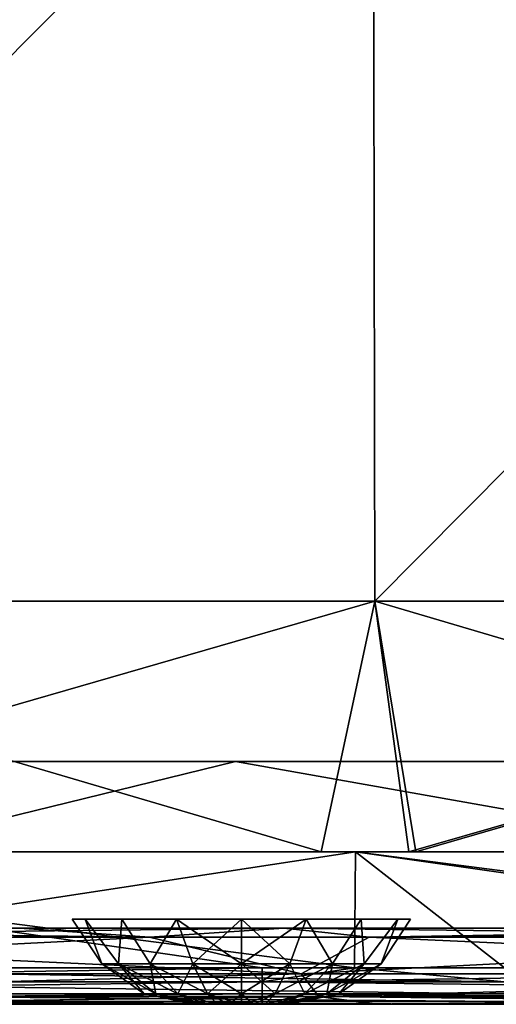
# Model space of a CAD drawing. Header units: millimetres. Extents: x -125 to 125, y -4 to 53.
# Tile 262 of 446: x 25.09 to 31.35, y -2 to 10.92. Entities that reach past the tile are written whole.
import ezdxf

# ---------------------------------------------------------------- set-up
doc = ezdxf.new("R2010")
doc.units = ezdxf.units.MM
doc.header["$LTSCALE"] = 65.185185
for name, color, linetype in [('1', 7, 'CONTINUOUS'), ('14', 7, 'CONTINUOUS'), ('18', 7, 'CONTINUOUS'), ('2', 7, 'CONTINUOUS'), ('20', 7, 'CONTINUOUS'), ('202', 7, 'CONTINUOUS'), ('203', 7, 'CONTINUOUS'), ('204', 7, 'CONTINUOUS'), ('205', 7, 'CONTINUOUS'), ('207', 7, 'CONTINUOUS'), ('209', 7, 'CONTINUOUS'), ('211', 7, 'CONTINUOUS'), ('257', 7, 'CONTINUOUS'), ('258', 7, 'CONTINUOUS'), ('4', 7, 'CONTINUOUS'), ('505', 7, 'CONTINUOUS'), ('507', 7, 'CONTINUOUS'), ('509', 7, 'CONTINUOUS'), ('6', 7, 'CONTINUOUS')]:
    doc.layers.add(name, color=color, linetype=linetype)

msp = doc.modelspace()

# ---------------------------------------------------------------- linework, layer by layer
at = {"layer": '1', "color": 7, "linetype": 'CONTINUOUS'}
for points in [[(27.233, -2, 124.334), (16.328, -2, 124.334), (21.286, -2, 122.358), (27.233, -2, 124.334)], [(19.512, -2, -124.334), (27.233, -2, -124.334), (21.185, -2, -122.358), (19.512, -2, -124.334)], [(21.185, -2, -122.358), (27.233, -2, -124.334), (29.722, -2, -122.375), (21.185, -2, -122.358)], [(29.783, -2, 122.375), (27.233, -2, 124.334), (21.286, -2, 122.358), (29.783, -2, 122.375)], [(28.274, -2, 124.334), (27.233, -2, 124.334), (29.783, -2, 122.375), (28.274, -2, 124.334)], [(27.233, -2, -124.334), (31.458, -2, -124.334), (29.722, -2, -122.375), (27.233, -2, -124.334)], [(38.126, -2, 124.334), (28.274, -2, 124.334), (37.993, -2, 124.065), (38.126, -2, 124.334)], [(37.993, -2, 124.065), (28.274, -2, 124.334), (37.992, -2, 124.062), (37.993, -2, 124.065)], [(37.992, -2, 124.062), (28.274, -2, 124.334), (37.946, -2, 123.762), (37.992, -2, 124.062)], [(37.946, -2, 123.762), (28.274, -2, 124.334), (37.946, -2, 123.146), (37.946, -2, 123.762)], [(37.946, -2, 123.146), (28.274, -2, 124.334), (29.783, -2, 122.375), (37.946, -2, 123.146)], [(31.458, -2, -124.334), (37.946, -2, -123.762), (29.722, -2, -122.375), (31.458, -2, -124.334)], [(29.722, -2, -122.375), (37.946, -2, -123.762), (37.946, -2, -123.146), (29.722, -2, -122.375)], [(38.284, -2, -122.397), (29.722, -2, -122.375), (38.034, -2, -122.735), (38.284, -2, -122.397)], [(38.034, -2, -122.735), (29.722, -2, -122.375), (37.946, -2, -123.146), (38.034, -2, -122.735)], [(38.034, -2, 122.735), (37.946, -2, 123.146), (29.783, -2, 122.375), (38.034, -2, 122.735)], [(38.284, -2, 122.397), (38.034, -2, 122.735), (29.783, -2, 122.375), (38.284, -2, 122.397)]]:
    msp.add_3dface(points, dxfattribs=at)
at = {"layer": '14', "color": 7, "linetype": 'CONTINUOUS'}
for points in [[(19.512, -1.522, -124.834), (29.484, -1.522, -124.834), (31.458, -1.706, -124.789), (19.512, -1.522, -124.834)], [(19.512, -1.522, -124.834), (31.458, -1.706, -124.789), (19.512, -1.706, -124.789), (19.512, -1.522, -124.834)], [(29.484, -1.522, -124.834), (31.458, -1.522, -124.834), (31.458, -1.706, -124.789), (29.484, -1.522, -124.834)], [(31.458, -1.861, -124.68), (19.512, -1.861, -124.68), (19.512, -1.706, -124.789), (31.458, -1.861, -124.68)], [(31.458, -1.706, -124.789), (31.458, -1.861, -124.68), (19.512, -1.706, -124.789), (31.458, -1.706, -124.789)], [(31.458, -1.964, -124.52), (19.512, -1.964, -124.52), (19.512, -1.861, -124.68), (31.458, -1.964, -124.52)], [(31.458, -1.861, -124.68), (31.458, -1.964, -124.52), (19.512, -1.861, -124.68), (31.458, -1.861, -124.68)], [(27.233, -2, -124.334), (19.512, -2, -124.334), (19.512, -1.964, -124.52), (27.233, -2, -124.334)], [(31.458, -1.964, -124.52), (31.458, -2, -124.334), (19.512, -1.964, -124.52), (31.458, -1.964, -124.52)], [(31.458, -2, -124.334), (27.233, -2, -124.334), (19.512, -1.964, -124.52), (31.458, -2, -124.334)]]:
    msp.add_3dface(points, dxfattribs=at)
at = {"layer": '18', "color": 7, "linetype": 'CONTINUOUS'}
for points in [[(28.274, -1.522, 124.834), (17.691, -1.522, 124.834), (16.328, -1.706, 124.789), (28.274, -1.522, 124.834)], [(28.274, -1.706, 124.789), (28.274, -1.522, 124.834), (16.328, -1.706, 124.789), (28.274, -1.706, 124.789)], [(29.484, -1.522, 124.834), (28.274, -1.522, 124.834), (28.274, -1.706, 124.789), (29.484, -1.522, 124.834)], [(40.221, -1.696, 124.794), (40.221, -1.522, 124.834), (28.274, -1.706, 124.789), (40.221, -1.696, 124.794)], [(40.221, -1.522, 124.834), (29.484, -1.522, 124.834), (28.274, -1.706, 124.789), (40.221, -1.522, 124.834)], [(16.328, -1.861, 124.68), (28.274, -1.706, 124.789), (16.328, -1.706, 124.789), (16.328, -1.861, 124.68)], [(28.274, -1.861, 124.68), (28.274, -1.706, 124.789), (16.328, -1.861, 124.68), (28.274, -1.861, 124.68)], [(40.221, -1.846, 124.695), (40.221, -1.696, 124.794), (28.274, -1.706, 124.789), (40.221, -1.846, 124.695)], [(28.274, -1.861, 124.68), (40.221, -1.846, 124.695), (28.274, -1.706, 124.789), (28.274, -1.861, 124.68)], [(16.328, -1.964, 124.52), (28.274, -1.861, 124.68), (16.328, -1.861, 124.68), (16.328, -1.964, 124.52)], [(28.274, -1.964, 124.52), (28.274, -1.861, 124.68), (16.328, -1.964, 124.52), (28.274, -1.964, 124.52)], [(38.933, -1.951, 124.55), (40.221, -1.846, 124.695), (28.274, -1.861, 124.68), (38.933, -1.951, 124.55)], [(28.274, -1.964, 124.52), (38.933, -1.951, 124.55), (28.274, -1.861, 124.68), (28.274, -1.964, 124.52)], [(16.328, -2, 124.334), (28.274, -1.964, 124.52), (16.328, -1.964, 124.52), (16.328, -2, 124.334)], [(16.328, -2, 124.334), (27.233, -2, 124.334), (28.274, -1.964, 124.52), (16.328, -2, 124.334)], [(27.233, -2, 124.334), (28.274, -2, 124.334), (28.274, -1.964, 124.52), (27.233, -2, 124.334)], [(38.727, -1.956, 124.539), (38.933, -1.951, 124.55), (28.274, -1.964, 124.52), (38.727, -1.956, 124.539)], [(38.498, -1.972, 124.498), (38.727, -1.956, 124.539), (28.274, -1.964, 124.52), (38.498, -1.972, 124.498)], [(28.274, -2, 124.334), (38.498, -1.972, 124.498), (28.274, -1.964, 124.52), (28.274, -2, 124.334)], [(38.498, -1.972, 124.498), (28.274, -2, 124.334), (38.28, -1.992, 124.422), (38.498, -1.972, 124.498)], [(28.274, -2, 124.334), (38.126, -2, 124.334), (38.28, -1.992, 124.422), (28.274, -2, 124.334)]]:
    msp.add_3dface(points, dxfattribs=at)
at = {"layer": '2', "color": 7, "linetype": 'CONTINUOUS'}
for points in [[(17.7, 0, -124.9), (17.843, 0, -114.018), (29.5, 0, -124.9), (17.7, 0, -124.9)], [(17.7, 0, 124.9), (29.5, 0, 124.9), (17.843, 0, 112.965), (17.7, 0, 124.9)], [(17.843, 0, 53.233), (29.738, 0, 53.233), (17.843, 0, 41.286), (17.843, 0, 53.233)], [(17.843, 0, 41.286), (29.738, 0, 53.233), (29.738, 0, 41.286), (17.843, 0, 41.286)], [(17.843, 0, 29.34), (29.738, 0, 41.286), (29.738, 0, 29.34), (17.843, 0, 29.34)], [(17.843, 0, -78.179), (29.738, 0, -66.232), (29.738, 0, -78.179), (17.843, 0, -78.179)], [(17.843, 0, -114.018), (29.738, 0, -114.018), (29.5, 0, -124.9), (17.843, 0, -114.018)], [(17.843, 0, 41.286), (29.738, 0, 41.286), (17.843, 0, 29.34), (17.843, 0, 41.286)], [(17.843, 0, 89.072), (29.738, 0, 101.019), (29.738, 0, 89.072), (17.843, 0, 89.072)], [(17.843, 0, 101.019), (29.738, 0, 101.019), (17.843, 0, 89.072), (17.843, 0, 101.019)], [(17.843, 0, 77.126), (29.738, 0, 89.072), (29.738, 0, 77.126), (17.843, 0, 77.126)], [(17.843, 0, 89.072), (29.738, 0, 89.072), (17.843, 0, 77.126), (17.843, 0, 89.072)], [(17.843, 0, 65.179), (29.738, 0, 65.179), (17.843, 0, 53.233), (17.843, 0, 65.179)], [(17.843, 0, 53.233), (29.738, 0, 65.179), (29.738, 0, 53.233), (17.843, 0, 53.233)], [(17.843, 0, 112.965), (29.5, 0, 124.9), (29.738, 0, 112.965), (17.843, 0, 112.965)], [(17.843, 0, 101.019), (29.738, 0, 112.965), (29.738, 0, 101.019), (17.843, 0, 101.019)], [(17.843, 0, 112.965), (29.738, 0, 112.965), (17.843, 0, 101.019), (17.843, 0, 112.965)], [(17.843, 0, 65.179), (29.738, 0, 77.126), (29.738, 0, 65.179), (17.843, 0, 65.179)], [(17.843, 0, 77.126), (29.738, 0, 77.126), (17.843, 0, 65.179), (17.843, 0, 77.126)], [(17.843, 0, -30.393), (29.738, 0, -18.446), (29.738, 0, -30.393), (17.843, 0, -30.393)], [(17.843, 0, -102.072), (29.738, 0, -90.125), (29.738, 0, -102.072), (17.843, 0, -102.072)], [(17.843, 0, -90.125), (29.738, 0, -90.125), (17.843, 0, -102.072), (17.843, 0, -90.125)], [(17.843, 0, -18.446), (29.738, 0, -18.446), (17.843, 0, -30.393), (17.843, 0, -18.446)], [(17.843, 0, -90.125), (29.738, 0, -78.179), (29.738, 0, -90.125), (17.843, 0, -90.125)], [(17.843, 0, -66.232), (29.738, 0, -54.286), (29.738, 0, -66.232), (17.843, 0, -66.232)], [(17.843, 0, -42.339), (29.738, 0, -42.339), (17.843, 0, -54.286), (17.843, 0, -42.339)], [(17.843, 0, -54.286), (29.738, 0, -42.339), (29.738, 0, -54.286), (17.843, 0, -54.286)], [(17.843, 0, -78.179), (29.738, 0, -78.179), (17.843, 0, -90.125), (17.843, 0, -78.179)], [(17.843, 0, -54.286), (29.738, 0, -54.286), (17.843, 0, -66.232), (17.843, 0, -54.286)], [(17.843, 0, -30.393), (29.738, 0, -30.393), (17.843, 0, -42.339), (17.843, 0, -30.393)], [(17.843, 0, -42.339), (29.738, 0, -30.393), (29.738, 0, -42.339), (17.843, 0, -42.339)], [(17.843, 0, 17.393), (29.738, 0, 29.34), (29.738, 0, 17.393), (17.843, 0, 17.393)], [(17.843, 0, 5.447), (29.738, 0, 5.447), (17.843, 0, -6.5), (17.843, 0, 5.447)], [(17.843, 0, -66.232), (29.738, 0, -66.232), (17.843, 0, -78.179), (17.843, 0, -66.232)], [(17.843, 0, -114.018), (29.738, 0, -102.072), (29.738, 0, -114.018), (17.843, 0, -114.018)], [(17.843, 0, 17.393), (29.738, 0, 17.393), (17.843, 0, 5.447), (17.843, 0, 17.393)], [(17.843, 0, 5.447), (29.738, 0, 17.393), (29.738, 0, 5.447), (17.843, 0, 5.447)], [(17.843, 0, -102.072), (29.738, 0, -102.072), (17.843, 0, -114.018), (17.843, 0, -102.072)], [(17.843, 0, -18.446), (29.738, 0, -6.5), (29.738, 0, -18.446), (17.843, 0, -18.446)], [(17.843, 0, -6.5), (29.738, 0, 5.447), (29.738, 0, -6.5), (17.843, 0, -6.5)], [(17.843, 0, 29.34), (29.738, 0, 29.34), (17.843, 0, 17.393), (17.843, 0, 29.34)], [(17.843, 0, -6.5), (29.738, 0, -6.5), (17.843, 0, -18.446), (17.843, 0, -6.5)], [(29.5, 0, -124.9), (29.738, 0, -114.018), (41.3, 0, -124.9), (29.5, 0, -124.9)], [(29.5, 0, 124.9), (41.3, 0, 124.9), (29.738, 0, 112.965), (29.5, 0, 124.9)], [(29.738, 0, -114.018), (41.633, 0, -114.018), (41.3, 0, -124.9), (29.738, 0, -114.018)], [(29.738, 0, 53.233), (41.633, 0, 53.233), (29.738, 0, 41.286), (29.738, 0, 53.233)], [(29.738, 0, 41.286), (41.633, 0, 53.233), (41.633, 0, 41.286), (29.738, 0, 41.286)], [(29.738, 0, 112.965), (41.3, 0, 124.9), (41.633, 0, 112.965), (29.738, 0, 112.965)], [(29.738, 0, 29.34), (41.633, 0, 41.286), (41.633, 0, 29.34), (29.738, 0, 29.34)], [(29.738, 0, 41.286), (41.633, 0, 41.286), (29.738, 0, 29.34), (29.738, 0, 41.286)], [(29.738, 0, -78.179), (41.633, 0, -66.232), (41.633, 0, -78.179), (29.738, 0, -78.179)], [(29.738, 0, 53.233), (41.633, 0, 65.179), (41.633, 0, 53.233), (29.738, 0, 53.233)], [(29.738, 0, 89.072), (41.633, 0, 101.019), (41.633, 0, 89.072), (29.738, 0, 89.072)], [(29.738, 0, 101.019), (41.633, 0, 101.019), (29.738, 0, 89.072), (29.738, 0, 101.019)], [(29.738, 0, 89.072), (41.633, 0, 89.072), (29.738, 0, 77.126), (29.738, 0, 89.072)], [(29.738, 0, 77.126), (41.633, 0, 89.072), (41.633, 0, 77.126), (29.738, 0, 77.126)], [(29.738, 0, 65.179), (41.633, 0, 65.179), (29.738, 0, 53.233), (29.738, 0, 65.179)], [(29.738, 0, 101.019), (41.633, 0, 112.965), (41.633, 0, 101.019), (29.738, 0, 101.019)], [(29.738, 0, 112.965), (41.633, 0, 112.965), (29.738, 0, 101.019), (29.738, 0, 112.965)], [(29.738, 0, 65.179), (41.633, 0, 77.126), (41.633, 0, 65.179), (29.738, 0, 65.179)], [(29.738, 0, 77.126), (41.633, 0, 77.126), (29.738, 0, 65.179), (29.738, 0, 77.126)], [(29.738, 0, -18.446), (41.633, 0, -18.446), (29.738, 0, -30.393), (29.738, 0, -18.446)], [(29.738, 0, -30.393), (41.633, 0, -18.446), (41.633, 0, -30.393), (29.738, 0, -30.393)], [(29.738, 0, -90.125), (41.633, 0, -90.125), (29.738, 0, -102.072), (29.738, 0, -90.125)], [(29.738, 0, -102.072), (41.633, 0, -90.125), (41.633, 0, -102.072), (29.738, 0, -102.072)], [(29.738, 0, -78.179), (41.633, 0, -78.179), (29.738, 0, -90.125), (29.738, 0, -78.179)], [(29.738, 0, -54.286), (41.633, 0, -54.286), (29.738, 0, -66.232), (29.738, 0, -54.286)], [(29.738, 0, -42.339), (41.633, 0, -42.339), (29.738, 0, -54.286), (29.738, 0, -42.339)], [(29.738, 0, -54.286), (41.633, 0, -42.339), (41.633, 0, -54.286), (29.738, 0, -54.286)], [(29.738, 0, -90.125), (41.633, 0, -78.179), (41.633, 0, -90.125), (29.738, 0, -90.125)], [(29.738, 0, -30.393), (41.633, 0, -30.393), (29.738, 0, -42.339), (29.738, 0, -30.393)], [(29.738, 0, -42.339), (41.633, 0, -30.393), (41.633, 0, -42.339), (29.738, 0, -42.339)], [(29.738, 0, -66.232), (41.633, 0, -54.286), (41.633, 0, -66.232), (29.738, 0, -66.232)], [(29.738, 0, -114.018), (41.633, 0, -102.072), (41.633, 0, -114.018), (29.738, 0, -114.018)], [(29.738, 0, 29.34), (41.633, 0, 29.34), (29.738, 0, 17.393), (29.738, 0, 29.34)], [(29.738, 0, 17.393), (41.633, 0, 29.34), (41.633, 0, 17.393), (29.738, 0, 17.393)], [(29.738, 0, 5.447), (41.633, 0, 17.393), (41.633, 0, 5.447), (29.738, 0, 5.447)], [(29.738, 0, -102.072), (41.633, 0, -102.072), (29.738, 0, -114.018), (29.738, 0, -102.072)], [(29.738, 0, 17.393), (41.633, 0, 17.393), (29.738, 0, 5.447), (29.738, 0, 17.393)], [(29.738, 0, 5.447), (41.633, 0, 5.447), (29.738, 0, -6.5), (29.738, 0, 5.447)], [(29.738, 0, -18.446), (41.633, 0, -6.5), (41.633, 0, -18.446), (29.738, 0, -18.446)], [(29.738, 0, -6.5), (41.633, 0, -6.5), (29.738, 0, -18.446), (29.738, 0, -6.5)], [(29.738, 0, -66.232), (41.633, 0, -66.232), (29.738, 0, -78.179), (29.738, 0, -66.232)], [(29.738, 0, -6.5), (41.633, 0, 5.447), (41.633, 0, -6.5), (29.738, 0, -6.5)]]:
    msp.add_3dface(points, dxfattribs=at)
at = {"layer": '20', "color": 7, "linetype": 'CONTINUOUS'}
for points in [[(25.087, -1, -120.122), (25.087, -1, -108.683), (17.134, -1, -120.109), (25.087, -1, -120.122)], [(25.087, -1, 120.122), (17.134, -1, 120.109), (25.087, -1, 108.683), (25.087, -1, 120.122)], [(25.087, -1, -62.922), (25.087, -1, -74.362), (37.034, -1, -62.937), (25.087, -1, -62.922)], [(37.034, -1, -51.494), (25.087, -1, -62.922), (37.034, -1, -62.937), (37.034, -1, -51.494)], [(25.087, -1, -74.362), (25.087, -1, -85.802), (37.034, -1, -74.38), (25.087, -1, -74.362)], [(37.034, -1, -62.937), (25.087, -1, -74.362), (37.034, -1, -74.38), (37.034, -1, -62.937)], [(25.087, -1, -85.802), (25.087, -1, -97.243), (37.034, -1, -85.823), (25.087, -1, -85.802)], [(37.034, -1, -74.38), (25.087, -1, -85.802), (37.034, -1, -85.823), (37.034, -1, -74.38)], [(25.087, -1, -97.243), (25.087, -1, -108.683), (37.034, -1, -97.266), (25.087, -1, -97.243)], [(37.034, -1, -85.823), (25.087, -1, -97.243), (37.034, -1, -97.266), (37.034, -1, -85.823)], [(37.034, -1, -40.051), (25.087, -1, -51.481), (37.034, -1, -51.494), (37.034, -1, -40.051)], [(25.087, -1, 28.601), (25.087, -1, 17.16), (37.034, -1, 17.165), (25.087, -1, 28.601)], [(37.034, -1, 28.608), (25.087, -1, 28.601), (37.034, -1, 17.165), (37.034, -1, 28.608)], [(25.087, -1, 17.16), (25.087, -1, 5.72), (37.034, -1, 5.722), (25.087, -1, 17.16)], [(37.034, -1, 17.165), (25.087, -1, 17.16), (37.034, -1, 5.722), (37.034, -1, 17.165)], [(25.087, -1, 5.72), (25.087, -1, -5.72), (37.034, -1, 5.722), (25.087, -1, 5.72)], [(25.087, -1, -5.72), (25.087, -1, -17.16), (37.034, -1, -5.722), (25.087, -1, -5.72)], [(37.034, -1, 5.722), (25.087, -1, -5.72), (37.034, -1, -5.722), (37.034, -1, 5.722)], [(25.087, -1, -17.16), (25.087, -1, -28.601), (37.034, -1, -17.165), (25.087, -1, -17.16)], [(37.034, -1, -5.722), (25.087, -1, -17.16), (37.034, -1, -17.165), (37.034, -1, -5.722)], [(25.087, -1, -28.601), (25.087, -1, -40.041), (37.034, -1, -28.608), (25.087, -1, -28.601)], [(37.034, -1, -17.165), (25.087, -1, -28.601), (37.034, -1, -28.608), (37.034, -1, -17.165)], [(25.087, -1, -40.041), (25.087, -1, -51.481), (37.034, -1, -40.051), (25.087, -1, -40.041)], [(37.034, -1, -28.608), (25.087, -1, -40.041), (37.034, -1, -40.051), (37.034, -1, -28.608)], [(25.087, -1, -51.481), (25.087, -1, -62.922), (37.034, -1, -51.494), (25.087, -1, -51.481)], [(25.087, -1, -108.683), (25.087, -1, -120.122), (37.034, -1, -108.709), (25.087, -1, -108.683)], [(37.034, -1, -97.266), (25.087, -1, -108.683), (37.034, -1, -108.709), (37.034, -1, -97.266)], [(37.034, -1, -108.709), (25.087, -1, -120.122), (28.556, -1, -120.129), (37.034, -1, -108.709)], [(37.034, -1, 40.051), (25.087, -1, 40.041), (37.034, -1, 28.608), (37.034, -1, 40.051)], [(28.556, -1, 120.129), (25.087, -1, 120.122), (37.034, -1, 108.709), (28.556, -1, 120.129)], [(25.087, -1, 108.683), (25.087, -1, 97.243), (37.034, -1, 97.266), (25.087, -1, 108.683)], [(37.034, -1, 108.709), (25.087, -1, 108.683), (37.034, -1, 97.266), (37.034, -1, 108.709)], [(25.087, -1, 97.243), (25.087, -1, 85.802), (37.034, -1, 85.823), (25.087, -1, 97.243)], [(37.034, -1, 97.266), (25.087, -1, 97.243), (37.034, -1, 85.823), (37.034, -1, 97.266)], [(25.087, -1, 85.802), (25.087, -1, 74.362), (37.034, -1, 74.38), (25.087, -1, 85.802)], [(37.034, -1, 85.823), (25.087, -1, 85.802), (37.034, -1, 74.38), (37.034, -1, 85.823)], [(25.087, -1, 74.362), (25.087, -1, 62.922), (37.034, -1, 62.937), (25.087, -1, 74.362)], [(37.034, -1, 74.38), (25.087, -1, 74.362), (37.034, -1, 62.937), (37.034, -1, 74.38)], [(25.087, -1, 62.922), (25.087, -1, 51.481), (37.034, -1, 51.494), (25.087, -1, 62.922)], [(37.034, -1, 62.937), (25.087, -1, 62.922), (37.034, -1, 51.494), (37.034, -1, 62.937)], [(25.087, -1, 51.481), (25.087, -1, 40.041), (37.034, -1, 40.051), (25.087, -1, 51.481)], [(37.034, -1, 51.494), (25.087, -1, 51.481), (37.034, -1, 40.051), (37.034, -1, 51.494)], [(25.087, -1, 40.041), (25.087, -1, 28.601), (37.034, -1, 28.608), (25.087, -1, 40.041)], [(25.087, -1, 120.122), (25.087, -1, 108.683), (37.034, -1, 108.709), (25.087, -1, 120.122)], [(37.034, -1, -120.151), (37.034, -1, -108.709), (28.556, -1, -120.129), (37.034, -1, -120.151)], [(37.034, -1, 120.151), (28.556, -1, 120.129), (37.034, -1, 108.709), (37.034, -1, 120.151)]]:
    msp.add_3dface(points, dxfattribs=at)
at = {"layer": '202', "color": 7, "linetype": 'CONTINUOUS'}
for points in [[(27.374, -2, 23), (27.396, -2, 22.838), (27.396, -2, 23.162), (27.374, -2, 23)], [(27.396, -2, 23.162), (27.458, -2, 22.687), (27.458, -2, 23.313), (27.396, -2, 23.162)], [(27.396, -2, 22.838), (27.458, -2, 22.687), (27.396, -2, 23.162), (27.396, -2, 22.838)], [(27.458, -2, 23.313), (27.558, -2, 22.558), (27.558, -2, 23.442), (27.458, -2, 23.313)], [(27.458, -2, 22.687), (27.558, -2, 22.558), (27.458, -2, 23.313), (27.458, -2, 22.687)], [(27.558, -2, 22.558), (27.687, -2, 22.458), (27.558, -2, 23.442), (27.558, -2, 22.558)], [(27.558, -2, 23.442), (27.687, -2, 22.458), (27.687, -2, 23.542), (27.558, -2, 23.442)], [(27.687, -2, 22.458), (27.838, -2, 22.396), (27.687, -2, 23.542), (27.687, -2, 22.458)], [(27.687, -2, 23.542), (27.838, -2, 22.396), (27.838, -2, 23.604), (27.687, -2, 23.542)], [(27.838, -2, 22.396), (28, -2, 22.374), (27.838, -2, 23.604), (27.838, -2, 22.396)], [(27.838, -2, 23.604), (28, -2, 22.374), (28, -2, 23.626), (27.838, -2, 23.604)], [(28.162, -2, 23.604), (28, -2, 23.626), (28.162, -2, 22.396), (28.162, -2, 23.604)], [(28, -2, 23.626), (28, -2, 22.374), (28.162, -2, 22.396), (28, -2, 23.626)], [(28.313, -2, 22.458), (28.162, -2, 23.604), (28.162, -2, 22.396), (28.313, -2, 22.458)], [(28.313, -2, 23.542), (28.162, -2, 23.604), (28.313, -2, 22.458), (28.313, -2, 23.542)], [(28.442, -2, 23.442), (28.313, -2, 23.542), (28.442, -2, 22.558), (28.442, -2, 23.442)], [(28.442, -2, 22.558), (28.313, -2, 23.542), (28.313, -2, 22.458), (28.442, -2, 22.558)], [(28.542, -2, 23.313), (28.442, -2, 23.442), (28.542, -2, 22.687), (28.542, -2, 23.313)], [(28.542, -2, 22.687), (28.442, -2, 23.442), (28.442, -2, 22.558), (28.542, -2, 22.687)], [(28.604, -2, 23.162), (28.542, -2, 23.313), (28.604, -2, 22.838), (28.604, -2, 23.162)], [(28.604, -2, 22.838), (28.542, -2, 23.313), (28.542, -2, 22.687), (28.604, -2, 22.838)], [(28.626, -2, 23), (28.604, -2, 23.162), (28.604, -2, 22.838), (28.626, -2, 23)]]:
    msp.add_3dface(points, dxfattribs=at)
at = {"layer": '203', "color": 7, "linetype": 'CONTINUOUS'}
for points in [[(28, -0.881, 25.223), (28.637, -1.467, 24.75), (28.851, -0.881, 25.054), (28, -0.881, 25.223)], [(28, -1.467, 24.862), (28.637, -1.467, 24.75), (28, -0.881, 25.223), (28, -1.467, 24.862)], [(28, -1.467, 21.138), (28, -0.881, 20.777), (28.851, -0.881, 20.946), (28, -1.467, 21.138)], [(28.637, -1.467, 21.25), (28, -1.467, 21.138), (28.851, -0.881, 20.946), (28.637, -1.467, 21.25)], [(29.197, -1.467, 21.574), (28.637, -1.467, 21.25), (28.851, -0.881, 20.946), (29.197, -1.467, 21.574)], [(28.637, -1.467, 24.75), (29.197, -1.467, 24.426), (28.851, -0.881, 25.054), (28.637, -1.467, 24.75)], [(29.572, -0.881, 21.428), (29.197, -1.467, 21.574), (28.851, -0.881, 20.946), (29.572, -0.881, 21.428)], [(28.851, -0.881, 25.054), (29.197, -1.467, 24.426), (29.572, -0.881, 24.572), (28.851, -0.881, 25.054)], [(29.197, -1.467, 24.426), (29.613, -1.467, 23.931), (29.572, -0.881, 24.572), (29.197, -1.467, 24.426)], [(29.613, -1.467, 22.069), (29.197, -1.467, 21.574), (29.572, -0.881, 21.428), (29.613, -1.467, 22.069)], [(30.054, -0.881, 22.149), (29.613, -1.467, 22.069), (29.572, -0.881, 21.428), (30.054, -0.881, 22.149)], [(29.572, -0.881, 24.572), (29.613, -1.467, 23.931), (30.054, -0.881, 23.851), (29.572, -0.881, 24.572)], [(29.834, -1.467, 22.677), (29.613, -1.467, 22.069), (30.054, -0.881, 22.149), (29.834, -1.467, 22.677)], [(29.613, -1.467, 23.931), (29.834, -1.467, 23.323), (30.054, -0.881, 23.851), (29.613, -1.467, 23.931)], [(30.223, -0.881, 23), (29.834, -1.467, 22.677), (30.054, -0.881, 22.149), (30.223, -0.881, 23)], [(30.054, -0.881, 23.851), (29.834, -1.467, 23.323), (30.223, -0.881, 23), (30.054, -0.881, 23.851)], [(29.834, -1.467, 23.323), (29.834, -1.467, 22.677), (30.223, -0.881, 23), (29.834, -1.467, 23.323)], [(28, -1.467, 24.862), (28.444, -1.861, 24.22), (28.637, -1.467, 24.75), (28, -1.467, 24.862)], [(28, -1.861, 24.298), (28.444, -1.861, 24.22), (28, -1.467, 24.862), (28, -1.861, 24.298)], [(28, -1.861, 21.702), (28, -1.467, 21.138), (28.637, -1.467, 21.25), (28, -1.861, 21.702)], [(28.444, -1.861, 21.78), (28, -1.861, 21.702), (28.637, -1.467, 21.25), (28.444, -1.861, 21.78)], [(28.444, -1.861, 24.22), (28.835, -1.861, 23.995), (28.637, -1.467, 24.75), (28.444, -1.861, 24.22)], [(29.197, -1.467, 21.574), (28.444, -1.861, 21.78), (28.637, -1.467, 21.25), (29.197, -1.467, 21.574)], [(28.835, -1.861, 22.005), (28.444, -1.861, 21.78), (29.197, -1.467, 21.574), (28.835, -1.861, 22.005)], [(28.637, -1.467, 24.75), (28.835, -1.861, 23.995), (29.197, -1.467, 24.426), (28.637, -1.467, 24.75)], [(29.124, -1.861, 22.351), (28.835, -1.861, 22.005), (29.613, -1.467, 22.069), (29.124, -1.861, 22.351)], [(28.835, -1.861, 23.995), (29.124, -1.861, 23.649), (29.197, -1.467, 24.426), (28.835, -1.861, 23.995)], [(29.613, -1.467, 22.069), (28.835, -1.861, 22.005), (29.197, -1.467, 21.574), (29.613, -1.467, 22.069)], [(29.279, -1.861, 22.775), (29.124, -1.861, 22.351), (29.834, -1.467, 22.677), (29.279, -1.861, 22.775)], [(29.197, -1.467, 24.426), (29.124, -1.861, 23.649), (29.613, -1.467, 23.931), (29.197, -1.467, 24.426)], [(29.124, -1.861, 23.649), (29.279, -1.861, 23.225), (29.613, -1.467, 23.931), (29.124, -1.861, 23.649)], [(29.834, -1.467, 22.677), (29.124, -1.861, 22.351), (29.613, -1.467, 22.069), (29.834, -1.467, 22.677)], [(29.834, -1.467, 23.323), (29.279, -1.861, 22.775), (29.834, -1.467, 22.677), (29.834, -1.467, 23.323)], [(29.613, -1.467, 23.931), (29.279, -1.861, 23.225), (29.834, -1.467, 23.323), (29.613, -1.467, 23.931)], [(29.279, -1.861, 23.225), (29.279, -1.861, 22.775), (29.834, -1.467, 23.323), (29.279, -1.861, 23.225)], [(28, -2, 23.626), (28.162, -2, 23.604), (28, -1.861, 24.298), (28, -2, 23.626)], [(28, -1.861, 24.298), (28.162, -2, 23.604), (28.444, -1.861, 24.22), (28, -1.861, 24.298)], [(28.444, -1.861, 21.78), (28, -2, 22.374), (28, -1.861, 21.702), (28.444, -1.861, 21.78)], [(28.162, -2, 22.396), (28, -2, 22.374), (28.444, -1.861, 21.78), (28.162, -2, 22.396)], [(28.313, -2, 22.458), (28.162, -2, 22.396), (28.444, -1.861, 21.78), (28.313, -2, 22.458)], [(28.162, -2, 23.604), (28.313, -2, 23.542), (28.444, -1.861, 24.22), (28.162, -2, 23.604)], [(28.835, -1.861, 22.005), (28.313, -2, 22.458), (28.444, -1.861, 21.78), (28.835, -1.861, 22.005)], [(28.442, -2, 22.558), (28.313, -2, 22.458), (28.835, -1.861, 22.005), (28.442, -2, 22.558)], [(28.313, -2, 23.542), (28.442, -2, 23.442), (28.835, -1.861, 23.995), (28.313, -2, 23.542)], [(28.444, -1.861, 24.22), (28.313, -2, 23.542), (28.835, -1.861, 23.995), (28.444, -1.861, 24.22)], [(29.124, -1.861, 22.351), (28.442, -2, 22.558), (28.835, -1.861, 22.005), (29.124, -1.861, 22.351)], [(28.442, -2, 23.442), (28.542, -2, 23.313), (28.835, -1.861, 23.995), (28.442, -2, 23.442)], [(28.542, -2, 22.687), (28.442, -2, 22.558), (29.124, -1.861, 22.351), (28.542, -2, 22.687)], [(28.542, -2, 23.313), (28.604, -2, 23.162), (29.124, -1.861, 23.649), (28.542, -2, 23.313)], [(28.835, -1.861, 23.995), (28.542, -2, 23.313), (29.124, -1.861, 23.649), (28.835, -1.861, 23.995)], [(29.279, -1.861, 22.775), (28.542, -2, 22.687), (29.124, -1.861, 22.351), (29.279, -1.861, 22.775)], [(28.604, -2, 22.838), (28.542, -2, 22.687), (29.279, -1.861, 22.775), (28.604, -2, 22.838)], [(28.626, -2, 23), (28.604, -2, 22.838), (29.279, -1.861, 22.775), (28.626, -2, 23)], [(29.124, -1.861, 23.649), (28.604, -2, 23.162), (29.279, -1.861, 23.225), (29.124, -1.861, 23.649)], [(28.604, -2, 23.162), (28.626, -2, 23), (29.279, -1.861, 23.225), (28.604, -2, 23.162)], [(29.279, -1.861, 23.225), (28.626, -2, 23), (29.279, -1.861, 22.775), (29.279, -1.861, 23.225)]]:
    msp.add_3dface(points, dxfattribs=at)
at = {"layer": '204', "color": 7, "linetype": 'CONTINUOUS'}
for points in [[(25.777, -0.881, 23), (26.166, -1.467, 23.323), (25.946, -0.881, 23.851), (25.777, -0.881, 23)], [(25.946, -0.881, 22.149), (26.166, -1.467, 22.677), (25.777, -0.881, 23), (25.946, -0.881, 22.149)], [(26.166, -1.467, 22.677), (26.166, -1.467, 23.323), (25.777, -0.881, 23), (26.166, -1.467, 22.677)], [(25.946, -0.881, 23.851), (26.387, -1.467, 23.931), (26.428, -0.881, 24.572), (25.946, -0.881, 23.851)], [(26.166, -1.467, 23.323), (26.387, -1.467, 23.931), (25.946, -0.881, 23.851), (26.166, -1.467, 23.323)], [(26.428, -0.881, 21.428), (26.387, -1.467, 22.069), (25.946, -0.881, 22.149), (26.428, -0.881, 21.428)], [(26.387, -1.467, 22.069), (26.166, -1.467, 22.677), (25.946, -0.881, 22.149), (26.387, -1.467, 22.069)], [(26.387, -1.467, 23.931), (26.803, -1.467, 24.426), (26.428, -0.881, 24.572), (26.387, -1.467, 23.931)], [(26.803, -1.467, 21.574), (26.387, -1.467, 22.069), (26.428, -0.881, 21.428), (26.803, -1.467, 21.574)], [(26.428, -0.881, 24.572), (26.803, -1.467, 24.426), (27.149, -0.881, 25.054), (26.428, -0.881, 24.572)], [(27.149, -0.881, 20.946), (26.803, -1.467, 21.574), (26.428, -0.881, 21.428), (27.149, -0.881, 20.946)], [(26.803, -1.467, 24.426), (27.363, -1.467, 24.75), (27.149, -0.881, 25.054), (26.803, -1.467, 24.426)], [(27.363, -1.467, 21.25), (26.803, -1.467, 21.574), (27.149, -0.881, 20.946), (27.363, -1.467, 21.25)], [(28, -0.881, 20.777), (27.363, -1.467, 21.25), (27.149, -0.881, 20.946), (28, -0.881, 20.777)], [(27.363, -1.467, 24.75), (28, -1.467, 24.862), (27.149, -0.881, 25.054), (27.363, -1.467, 24.75)], [(28, -1.467, 24.862), (28, -0.881, 25.223), (27.149, -0.881, 25.054), (28, -1.467, 24.862)], [(28, -0.881, 20.777), (28, -1.467, 21.138), (27.363, -1.467, 21.25), (28, -0.881, 20.777)], [(26.387, -1.467, 22.069), (26.721, -1.861, 22.775), (26.166, -1.467, 22.677), (26.387, -1.467, 22.069)], [(26.721, -1.861, 23.225), (26.876, -1.861, 23.649), (26.166, -1.467, 23.323), (26.721, -1.861, 23.225)], [(26.166, -1.467, 22.677), (26.721, -1.861, 23.225), (26.166, -1.467, 23.323), (26.166, -1.467, 22.677)], [(26.166, -1.467, 23.323), (26.876, -1.861, 23.649), (26.387, -1.467, 23.931), (26.166, -1.467, 23.323)], [(26.721, -1.861, 22.775), (26.721, -1.861, 23.225), (26.166, -1.467, 22.677), (26.721, -1.861, 22.775)], [(26.387, -1.467, 23.931), (27.165, -1.861, 23.995), (26.803, -1.467, 24.426), (26.387, -1.467, 23.931)], [(26.876, -1.861, 23.649), (27.165, -1.861, 23.995), (26.387, -1.467, 23.931), (26.876, -1.861, 23.649)], [(26.803, -1.467, 21.574), (26.876, -1.861, 22.351), (26.387, -1.467, 22.069), (26.803, -1.467, 21.574)], [(26.876, -1.861, 22.351), (26.721, -1.861, 22.775), (26.387, -1.467, 22.069), (26.876, -1.861, 22.351)], [(27.165, -1.861, 23.995), (27.556, -1.861, 24.22), (26.803, -1.467, 24.426), (27.165, -1.861, 23.995)], [(27.363, -1.467, 21.25), (27.165, -1.861, 22.005), (26.803, -1.467, 21.574), (27.363, -1.467, 21.25)], [(27.165, -1.861, 22.005), (26.876, -1.861, 22.351), (26.803, -1.467, 21.574), (27.165, -1.861, 22.005)], [(26.803, -1.467, 24.426), (27.556, -1.861, 24.22), (27.363, -1.467, 24.75), (26.803, -1.467, 24.426)], [(27.556, -1.861, 21.78), (27.165, -1.861, 22.005), (27.363, -1.467, 21.25), (27.556, -1.861, 21.78)], [(28, -1.467, 21.138), (27.556, -1.861, 21.78), (27.363, -1.467, 21.25), (28, -1.467, 21.138)], [(27.556, -1.861, 24.22), (28, -1.861, 24.298), (27.363, -1.467, 24.75), (27.556, -1.861, 24.22)], [(28, -1.861, 24.298), (28, -1.467, 24.862), (27.363, -1.467, 24.75), (28, -1.861, 24.298)], [(28, -1.467, 21.138), (28, -1.861, 21.702), (27.556, -1.861, 21.78), (28, -1.467, 21.138)], [(27.396, -2, 22.838), (27.374, -2, 23), (26.721, -1.861, 22.775), (27.396, -2, 22.838)], [(26.876, -1.861, 22.351), (27.396, -2, 22.838), (26.721, -1.861, 22.775), (26.876, -1.861, 22.351)], [(27.374, -2, 23), (27.396, -2, 23.162), (26.721, -1.861, 23.225), (27.374, -2, 23)], [(26.721, -1.861, 22.775), (27.374, -2, 23), (26.721, -1.861, 23.225), (26.721, -1.861, 22.775)], [(27.396, -2, 23.162), (27.458, -2, 23.313), (26.721, -1.861, 23.225), (27.396, -2, 23.162)], [(26.721, -1.861, 23.225), (27.458, -2, 23.313), (26.876, -1.861, 23.649), (26.721, -1.861, 23.225)], [(27.458, -2, 22.687), (27.396, -2, 22.838), (26.876, -1.861, 22.351), (27.458, -2, 22.687)], [(27.165, -1.861, 22.005), (27.458, -2, 22.687), (26.876, -1.861, 22.351), (27.165, -1.861, 22.005)], [(27.458, -2, 23.313), (27.558, -2, 23.442), (26.876, -1.861, 23.649), (27.458, -2, 23.313)], [(26.876, -1.861, 23.649), (27.558, -2, 23.442), (27.165, -1.861, 23.995), (26.876, -1.861, 23.649)], [(27.165, -1.861, 23.995), (27.687, -2, 23.542), (27.556, -1.861, 24.22), (27.165, -1.861, 23.995)], [(27.558, -2, 22.558), (27.458, -2, 22.687), (27.165, -1.861, 22.005), (27.558, -2, 22.558)], [(27.556, -1.861, 21.78), (27.687, -2, 22.458), (27.165, -1.861, 22.005), (27.556, -1.861, 21.78)], [(27.687, -2, 22.458), (27.558, -2, 22.558), (27.165, -1.861, 22.005), (27.687, -2, 22.458)], [(27.558, -2, 23.442), (27.687, -2, 23.542), (27.165, -1.861, 23.995), (27.558, -2, 23.442)], [(27.687, -2, 23.542), (27.838, -2, 23.604), (27.556, -1.861, 24.22), (27.687, -2, 23.542)], [(27.838, -2, 23.604), (28, -2, 23.626), (27.556, -1.861, 24.22), (27.838, -2, 23.604)], [(28, -1.861, 21.702), (27.838, -2, 22.396), (27.556, -1.861, 21.78), (28, -1.861, 21.702)], [(28, -2, 23.626), (28, -1.861, 24.298), (27.556, -1.861, 24.22), (28, -2, 23.626)], [(27.838, -2, 22.396), (27.687, -2, 22.458), (27.556, -1.861, 21.78), (27.838, -2, 22.396)], [(28, -2, 22.374), (27.838, -2, 22.396), (28, -1.861, 21.702), (28, -2, 22.374)]]:
    msp.add_3dface(points, dxfattribs=at)
at = {"layer": '205', "color": 7, "linetype": 'CONTINUOUS'}
for points in [[(17.134, -1, 120.109), (25.087, -1, 120.122), (18.381, -1.121, 120.232), (17.134, -1, 120.109)], [(18.381, -1.121, 120.232), (28.556, -1, 120.129), (29.679, -1.121, 120.253), (18.381, -1.121, 120.232)], [(25.087, -1, 120.122), (28.556, -1, 120.129), (18.381, -1.121, 120.232), (25.087, -1, 120.122)], [(28.556, -1, 120.129), (37.034, -1, 120.151), (29.679, -1.121, 120.253), (28.556, -1, 120.129)], [(37.034, -1, 120.151), (39.978, -1, 120.159), (29.679, -1.121, 120.253), (37.034, -1, 120.151)], [(29.679, -1.121, 120.253), (39.978, -1, 120.159), (40.976, -1.121, 120.284), (29.679, -1.121, 120.253)]]:
    msp.add_3dface(points, dxfattribs=at)
at = {"layer": '207', "color": 7, "linetype": 'CONTINUOUS'}
for points in [[(26.792, -1.121, -120.247), (17.134, -1, -120.109), (15.479, -1.121, -120.229), (26.792, -1.121, -120.247)], [(25.087, -1, -120.122), (17.134, -1, -120.109), (26.792, -1.121, -120.247), (25.087, -1, -120.122)], [(28.556, -1, -120.129), (25.087, -1, -120.122), (26.792, -1.121, -120.247), (28.556, -1, -120.129)], [(38.164, -1.121, -120.275), (28.556, -1, -120.129), (26.792, -1.121, -120.247), (38.164, -1.121, -120.275)], [(37.034, -1, -120.151), (28.556, -1, -120.129), (38.164, -1.121, -120.275), (37.034, -1, -120.151)]]:
    msp.add_3dface(points, dxfattribs=at)
at = {"layer": '209', "color": 7, "linetype": 'CONTINUOUS'}
for points in [[(26.792, -1.121, -120.247), (15.479, -1.121, -120.229), (17.272, -1.598, -120.852), (26.792, -1.121, -120.247)], [(26.792, -1.121, -120.247), (17.272, -1.598, -120.852), (28.787, -1.598, -120.873), (26.792, -1.121, -120.247)], [(38.164, -1.121, -120.275), (26.792, -1.121, -120.247), (28.787, -1.598, -120.873), (38.164, -1.121, -120.275)], [(38.164, -1.121, -120.275), (28.787, -1.598, -120.873), (40.301, -1.598, -120.903), (38.164, -1.121, -120.275)], [(17.272, -1.598, -120.852), (17.411, -1.898, -121.577), (28.787, -1.598, -120.873), (17.272, -1.598, -120.852)], [(17.411, -1.898, -121.577), (29.018, -1.898, -121.597), (28.787, -1.598, -120.873), (17.411, -1.898, -121.577)], [(28.787, -1.598, -120.873), (29.018, -1.898, -121.597), (40.301, -1.598, -120.903), (28.787, -1.598, -120.873)], [(29.018, -1.898, -121.597), (40.626, -1.898, -121.628), (40.301, -1.598, -120.903), (29.018, -1.898, -121.597)], [(17.411, -1.898, -121.577), (21.185, -2, -122.358), (29.018, -1.898, -121.597), (17.411, -1.898, -121.577)], [(21.185, -2, -122.358), (29.722, -2, -122.375), (29.018, -1.898, -121.597), (21.185, -2, -122.358)], [(38.588, -1.996, -122.24), (38.592, -1.996, -122.238), (29.018, -1.898, -121.597), (38.588, -1.996, -122.24)], [(38.592, -1.996, -122.238), (38.941, -1.992, -122.184), (29.018, -1.898, -121.597), (38.592, -1.996, -122.238)], [(29.018, -1.898, -121.597), (40, -1.992, -122.185), (40.626, -1.898, -121.628), (29.018, -1.898, -121.597)], [(38.941, -1.992, -122.184), (40, -1.992, -122.185), (29.018, -1.898, -121.597), (38.941, -1.992, -122.184)], [(29.722, -2, -122.375), (38.284, -2, -122.397), (29.018, -1.898, -121.597), (29.722, -2, -122.375)], [(38.284, -2, -122.397), (38.588, -1.996, -122.24), (29.018, -1.898, -121.597), (38.284, -2, -122.397)]]:
    msp.add_3dface(points, dxfattribs=at)
at = {"layer": '211', "color": 7, "linetype": 'CONTINUOUS'}
for points in [[(18.381, -1.121, 120.232), (28.787, -1.598, 120.873), (17.272, -1.598, 120.852), (18.381, -1.121, 120.232)], [(18.381, -1.121, 120.232), (29.679, -1.121, 120.253), (28.787, -1.598, 120.873), (18.381, -1.121, 120.232)], [(29.679, -1.121, 120.253), (40.301, -1.598, 120.903), (28.787, -1.598, 120.873), (29.679, -1.121, 120.253)], [(29.679, -1.121, 120.253), (40.976, -1.121, 120.284), (40.301, -1.598, 120.903), (29.679, -1.121, 120.253)], [(28.787, -1.598, 120.873), (17.411, -1.898, 121.577), (17.272, -1.598, 120.852), (28.787, -1.598, 120.873)], [(29.018, -1.898, 121.597), (17.411, -1.898, 121.577), (28.787, -1.598, 120.873), (29.018, -1.898, 121.597)], [(40.301, -1.598, 120.903), (29.018, -1.898, 121.597), (28.787, -1.598, 120.873), (40.301, -1.598, 120.903)], [(40.626, -1.898, 121.628), (29.018, -1.898, 121.597), (40.301, -1.598, 120.903), (40.626, -1.898, 121.628)], [(29.018, -1.898, 121.597), (21.286, -2, 122.358), (17.411, -1.898, 121.577), (29.018, -1.898, 121.597)], [(29.783, -2, 122.375), (21.286, -2, 122.358), (29.018, -1.898, 121.597), (29.783, -2, 122.375)], [(40.626, -1.898, 121.628), (29.783, -2, 122.375), (29.018, -1.898, 121.597), (40.626, -1.898, 121.628)], [(38.58, -1.996, 122.242), (29.783, -2, 122.375), (40.626, -1.898, 121.628), (38.58, -1.996, 122.242)], [(38.284, -2, 122.397), (29.783, -2, 122.375), (38.58, -1.996, 122.242), (38.284, -2, 122.397)]]:
    msp.add_3dface(points, dxfattribs=at)
at = {"layer": '257', "color": 7, "linetype": 'CONTINUOUS'}
for points in [[(27.924, 1.187, 122.811), (16.754, 1.187, 122.792), (23.075, 0, 123.011), (27.924, 1.187, 122.811)], [(34.612, 0, 123.036), (27.924, 1.187, 122.811), (23.075, 0, 123.011), (34.612, 0, 123.036)], [(39.093, 1.187, 122.84), (27.924, 1.187, 122.811), (34.612, 0, 123.036), (39.093, 1.187, 122.84)]]:
    msp.add_3dface(points, dxfattribs=at)
at = {"layer": '258', "color": 7, "linetype": 'CONTINUOUS'}
for points in [[(16.754, 1.187, -122.792), (27.924, 1.187, -122.811), (23.075, 0, -123.011), (16.754, 1.187, -122.792)], [(23.075, 0, -123.011), (27.924, 1.187, -122.811), (34.612, 0, -123.036), (23.075, 0, -123.011)], [(27.924, 1.187, -122.811), (39.093, 1.187, -122.84), (34.612, 0, -123.036), (27.924, 1.187, -122.811)]]:
    msp.add_3dface(points, dxfattribs=at)
at = {"layer": '4', "color": 7, "linetype": 'CONTINUOUS'}
for points in [[(28.274, -1.522, 124.834), (17.7, 0, 124.9), (17.691, -1.522, 124.834), (28.274, -1.522, 124.834)], [(29.5, 0, 124.9), (17.7, 0, 124.9), (29.484, -1.522, 124.834), (29.5, 0, 124.9)], [(29.484, -1.522, 124.834), (17.7, 0, 124.9), (28.274, -1.522, 124.834), (29.484, -1.522, 124.834)], [(40.221, -1.522, 124.834), (29.5, 0, 124.9), (29.484, -1.522, 124.834), (40.221, -1.522, 124.834)], [(41.278, -1.522, 124.834), (29.5, 0, 124.9), (40.221, -1.522, 124.834), (41.278, -1.522, 124.834)], [(41.3, 0, 124.9), (29.5, 0, 124.9), (41.278, -1.522, 124.834), (41.3, 0, 124.9)]]:
    msp.add_3dface(points, dxfattribs=at)
at = {"layer": '505', "linetype": 'CONTINUOUS'}
for points in [[(18.346, 0, 125), (18.346, 0, 123.156), (29.05, 0, 125), (18.346, 0, 125)], [(29.05, 0, 125), (18.346, 0, 123.156), (30.293, 0, 125), (29.05, 0, 125)], [(30.293, 0, 125), (18.346, 0, 123.156), (30.293, 0, 123.178), (30.293, 0, 125)], [(18.346, 0, -125), (30.293, 0, -123.178), (18.346, 0, -123.156), (18.346, 0, -125)], [(30.2, 0, -125), (30.293, 0, -123.178), (18.346, 0, -125), (30.2, 0, -125)], [(30.293, 0, -125), (30.293, 0, -123.178), (30.2, 0, -125), (30.293, 0, -125)], [(30.293, 0, 125), (30.293, 0, 123.178), (40.9, 0, 125), (30.293, 0, 125)], [(40.9, 0, 125), (30.293, 0, 123.178), (42.239, 0, 125), (40.9, 0, 125)], [(30.293, 0, 123.178), (34.516, 0, 123.188), (42.239, 0, 125), (30.293, 0, 123.178)], [(30.293, 0, -123.178), (30.293, 0, -125), (34.516, 0, -123.188), (30.293, 0, -123.178)], [(42.05, 0, -125), (42.239, 0, -123.211), (30.293, 0, -125), (42.05, 0, -125)], [(30.293, 0, -125), (42.239, 0, -123.211), (34.516, 0, -123.188), (30.293, 0, -125)]]:
    msp.add_3dface(points, dxfattribs=at)
at = {"layer": '507', "color": 7, "linetype": 'CONTINUOUS'}
for points in [[(17.838, 15.236, 124.867), (17.853, 3.29, 124.971), (29.73, 15.236, 124.867), (17.838, 15.236, 124.867)], [(17.853, 3.29, 124.971), (29.755, 3.29, 124.971), (29.73, 15.236, 124.867), (17.853, 3.29, 124.971)], [(29.73, 15.236, 124.867), (29.755, 3.29, 124.971), (41.622, 15.236, 124.867), (29.73, 15.236, 124.867)], [(29.755, 3.29, 124.971), (41.657, 3.29, 124.971), (41.622, 15.236, 124.867), (29.755, 3.29, 124.971)], [(18.346, 0, 125), (29.05, 0, 125), (17.853, 3.29, 124.971), (18.346, 0, 125)], [(17.853, 3.29, 124.971), (29.05, 0, 125), (29.755, 3.29, 124.971), (17.853, 3.29, 124.971)], [(29.05, 0, 125), (30.293, 0, 125), (29.755, 3.29, 124.971), (29.05, 0, 125)], [(30.293, 0, 125), (40.9, 0, 125), (29.755, 3.29, 124.971), (30.293, 0, 125)], [(29.755, 3.29, 124.971), (40.9, 0, 125), (41.657, 3.29, 124.971), (29.755, 3.29, 124.971)]]:
    msp.add_3dface(points, dxfattribs=at)
at = {"layer": '509', "color": 7, "linetype": 'CONTINUOUS'}
for points in [[(29.73, 15.236, -124.867), (17.853, 3.29, -124.971), (17.838, 15.236, -124.867), (29.73, 15.236, -124.867)], [(29.755, 3.29, -124.971), (17.853, 3.29, -124.971), (29.73, 15.236, -124.867), (29.755, 3.29, -124.971)], [(41.622, 15.236, -124.867), (29.755, 3.29, -124.971), (29.73, 15.236, -124.867), (41.622, 15.236, -124.867)], [(41.657, 3.29, -124.971), (29.755, 3.29, -124.971), (41.622, 15.236, -124.867), (41.657, 3.29, -124.971)], [(29.755, 3.29, -124.971), (18.346, 0, -125), (17.853, 3.29, -124.971), (29.755, 3.29, -124.971)], [(30.2, 0, -125), (18.346, 0, -125), (29.755, 3.29, -124.971), (30.2, 0, -125)], [(41.657, 3.29, -124.971), (30.2, 0, -125), (29.755, 3.29, -124.971), (41.657, 3.29, -124.971)], [(30.293, 0, -125), (30.2, 0, -125), (41.657, 3.29, -124.971), (30.293, 0, -125)], [(42.05, 0, -125), (30.293, 0, -125), (41.657, 3.29, -124.971), (42.05, 0, -125)]]:
    msp.add_3dface(points, dxfattribs=at)
at = {"layer": '6', "color": 7, "linetype": 'CONTINUOUS'}
for points in [[(17.7, 0, -124.9), (29.5, 0, -124.9), (19.512, -1.522, -124.834), (17.7, 0, -124.9)], [(19.512, -1.522, -124.834), (29.5, 0, -124.9), (29.484, -1.522, -124.834), (19.512, -1.522, -124.834)], [(29.484, -1.522, -124.834), (29.5, 0, -124.9), (31.458, -1.522, -124.834), (29.484, -1.522, -124.834)], [(29.5, 0, -124.9), (41.3, 0, -124.9), (31.458, -1.522, -124.834), (29.5, 0, -124.9)]]:
    msp.add_3dface(points, dxfattribs=at)

doc.saveas('drawing.dxf')
